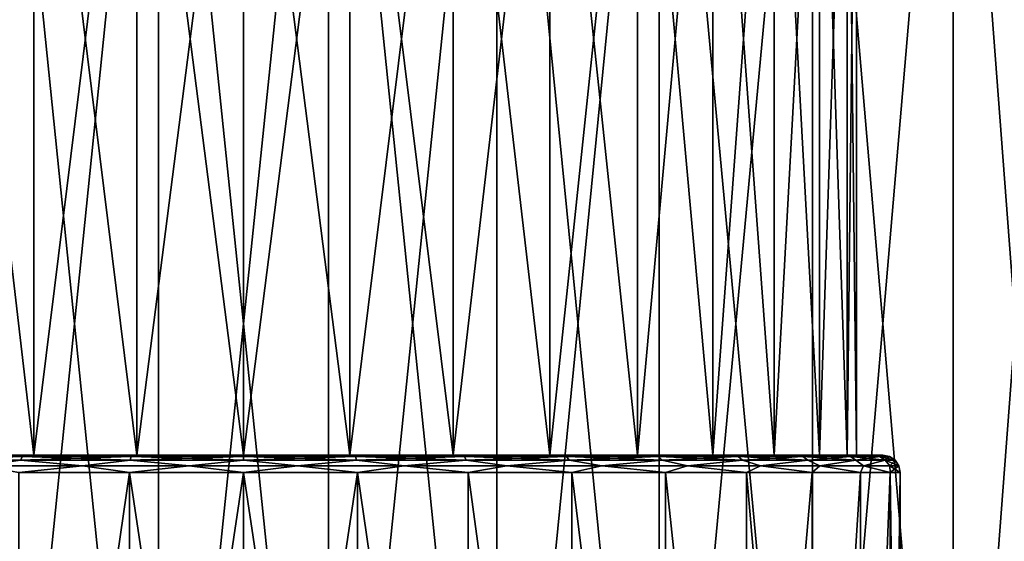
# Model space of a CAD drawing. Header units: metres. Extents: x -109 to 109, y -63 to 140.
# Tile 467 of 480: x 73.94 to 85.19, y 117.42 to 123.37. Entities that reach past the tile are written whole.
import ezdxf

# ---------------------------------------------------------------- set-up
doc = ezdxf.new("R2010")
doc.units = ezdxf.units.M
doc.layers.add('solid_502308_SW0001', color=7, linetype='CONTINUOUS')

msp = doc.modelspace()

# ---------------------------------------------------------------- linework, layer by layer
at = {"layer": 'solid_502308_SW0001'}
for points in [[(75.528427, 129.300003, -12.963641), (73.607231, 110.5, -12.674064), (73.607124, 129.300003, -12.674029)], [(73.607124, 129.300003, 12.674029), (73.607231, 110.5, 12.674064), (75.528511, 110.5, 12.96365)], [(73.607124, 129.300003, 12.674029), (75.528511, 110.5, 12.96365), (75.528427, 129.300003, 12.963641)], [(75.528427, 129.300003, -12.963641), (75.528511, 110.5, -12.96365), (73.607231, 110.5, -12.674064)], [(77.471573, 129.300003, -12.963641), (75.528511, 110.5, -12.96365), (75.528427, 129.300003, -12.963641)], [(75.528427, 129.300003, 12.963641), (75.528511, 110.5, 12.96365), (77.471489, 110.5, 12.96365)], [(75.528427, 129.300003, 12.963641), (77.471489, 110.5, 12.96365), (77.471573, 129.300003, 12.963641)], [(77.471573, 129.300003, -12.963641), (77.471489, 110.5, -12.96365), (75.528511, 110.5, -12.96365)], [(79.392876, 129.300003, -12.674029), (79.392769, 110.5, -12.674064), (77.471489, 110.5, -12.96365)], [(79.392876, 129.300003, -12.674029), (77.471489, 110.5, -12.96365), (77.471573, 129.300003, -12.963641)], [(77.471573, 129.300003, 12.963641), (77.471489, 110.5, 12.96365), (79.392769, 110.5, 12.674064)], [(77.471573, 129.300003, 12.963641), (79.392769, 110.5, 12.674064), (79.392876, 129.300003, 12.674029)], [(81.249443, 129.300003, -12.10134), (81.249428, 110.5, -12.101361), (79.392769, 110.5, -12.674064)], [(81.249443, 129.300003, -12.10134), (79.392769, 110.5, -12.674064), (79.392876, 129.300003, -12.674029)], [(79.392876, 129.300003, 12.674029), (79.392769, 110.5, 12.674064), (81.249428, 110.5, 12.101361)], [(79.392876, 129.300003, 12.674029), (81.249428, 110.5, 12.101361), (81.249443, 129.300003, 12.10134)], [(82.999916, 129.300003, -11.258366), (82.999992, 110.5, -11.258335), (81.249428, 110.5, -12.101361)], [(82.999916, 129.300003, -11.258366), (81.249428, 110.5, -12.101361), (81.249443, 129.300003, -12.10134)], [(81.249443, 129.300003, 12.10134), (81.249428, 110.5, 12.101361), (82.999992, 110.5, 11.258335)], [(81.249443, 129.300003, 12.10134), (82.999992, 110.5, 11.258335), (82.999916, 129.300003, 11.258366)], [(84.605278, 129.300003, -10.163874), (82.999992, 110.5, -11.258335), (82.999916, 129.300003, -11.258366)], [(82.999916, 129.300003, 11.258366), (82.999992, 110.5, 11.258335), (84.605362, 110.5, 10.163816)], [(82.999916, 129.300003, 11.258366), (84.605362, 110.5, 10.163816), (84.605278, 129.300003, 10.163874)], [(84.605278, 129.300003, -10.163874), (84.605362, 110.5, -10.163816), (82.999992, 110.5, -11.258335)], [(86.029709, 129.300003, -8.842209), (84.605362, 110.5, -10.163816), (84.605278, 129.300003, -10.163874)], [(84.605278, 129.300003, 10.163874), (84.605362, 110.5, 10.163816), (86.029663, 110.5, 8.842258)], [(84.605278, 129.300003, 10.163874), (86.029663, 110.5, 8.842258), (86.029709, 129.300003, 8.842209)], [(86.029709, 129.300003, -8.842209), (86.029663, 110.5, -8.842258), (84.605362, 110.5, -10.163816)], [(73.000076, 118.400002, 6.062208), (73, 127.900002, 6.062178), (74.105858, 127.900002, 6.577848)], [(73, 127.900002, -6.062178), (73.000076, 118.400002, -6.062208), (74.105835, 118.400002, -6.577824)], [(74.105858, 127.900002, -6.577848), (73, 127.900002, -6.062178), (74.105835, 118.400002, -6.577824)], [(74.105835, 118.400002, 6.577824), (73.000076, 118.400002, 6.062208), (74.105858, 127.900002, 6.577848)], [(74.105835, 118.400002, 6.577824), (74.105858, 127.900002, 6.577848), (75.284462, 127.900002, 6.893654)], [(75.284363, 118.400002, 6.893629), (74.105835, 118.400002, 6.577824), (75.284462, 127.900002, 6.893654)], [(74.105858, 127.900002, -6.577848), (74.105835, 118.400002, -6.577824), (75.284363, 118.400002, -6.893629)], [(75.284462, 127.900002, -6.893654), (74.105858, 127.900002, -6.577848), (75.284363, 118.400002, -6.893629)], [(75.284363, 118.400002, 6.893629), (75.284462, 127.900002, 6.893654), (76.5, 127.900002, 7)], [(76.5, 118.400002, 7), (75.284363, 118.400002, 6.893629), (76.5, 127.900002, 7)], [(75.284462, 127.900002, -6.893654), (75.284363, 118.400002, -6.893629), (76.5, 118.400002, -7)], [(76.5, 127.900002, -7), (75.284462, 127.900002, -6.893654), (76.5, 118.400002, -7)], [(76.5, 118.400002, 7), (76.5, 127.900002, 7), (77.715538, 127.900002, 6.893654)], [(77.715637, 118.400002, 6.893629), (76.5, 118.400002, 7), (77.715538, 127.900002, 6.893654)], [(76.5, 127.900002, -7), (76.5, 118.400002, -7), (77.715637, 118.400002, -6.893629)], [(77.715538, 127.900002, -6.893654), (76.5, 127.900002, -7), (77.715637, 118.400002, -6.893629)], [(77.715637, 118.400002, 6.893629), (77.715538, 127.900002, 6.893654), (78.894142, 127.900002, 6.577848)], [(77.715538, 127.900002, -6.893654), (77.715637, 118.400002, -6.893629), (78.894165, 118.400002, -6.577824)], [(78.894142, 127.900002, -6.577848), (77.715538, 127.900002, -6.893654), (78.894165, 118.400002, -6.577824)], [(78.894165, 118.400002, 6.577824), (77.715637, 118.400002, 6.893629), (78.894142, 127.900002, 6.577848)], [(78.894165, 118.400002, 6.577824), (78.894142, 127.900002, 6.577848), (80, 127.900002, 6.062178)], [(78.894142, 127.900002, -6.577848), (78.894165, 118.400002, -6.577824), (79.999924, 118.400002, -6.062208)], [(80, 127.900002, -6.062178), (78.894142, 127.900002, -6.577848), (79.999924, 118.400002, -6.062208)], [(79.999924, 118.400002, 6.062208), (78.894165, 118.400002, 6.577824), (80, 127.900002, 6.062178)], [(79.999924, 118.400002, 6.062208), (80, 127.900002, 6.062178), (80.999512, 127.900002, 5.362311)], [(80.999443, 118.400002, 5.362364), (79.999924, 118.400002, 6.062208), (80.999512, 127.900002, 5.362311)], [(80, 127.900002, -6.062178), (79.999924, 118.400002, -6.062208), (80.999443, 118.400002, -5.362364)], [(80.999512, 127.900002, -5.362311), (80, 127.900002, -6.062178), (80.999443, 118.400002, -5.362364)], [(80.999443, 118.400002, 5.362364), (80.999512, 127.900002, 5.362311), (81.862312, 127.900002, 4.499513)], [(81.862366, 118.400002, 4.499447), (80.999443, 118.400002, 5.362364), (81.862312, 127.900002, 4.499513)], [(80.999512, 127.900002, -5.362311), (80.999443, 118.400002, -5.362364), (81.862366, 118.400002, -4.499447)], [(81.862312, 127.900002, -4.499513), (80.999512, 127.900002, -5.362311), (81.862366, 118.400002, -4.499447)], [(81.862366, 118.400002, 4.499447), (81.862312, 127.900002, 4.499513), (82.56218, 127.900002, 3.5)], [(81.862312, 127.900002, -4.499513), (81.862366, 118.400002, -4.499447), (82.56221, 118.400002, -3.499923)], [(82.56218, 127.900002, -3.5), (81.862312, 127.900002, -4.499513), (82.56221, 118.400002, -3.499923)], [(82.56221, 118.400002, 3.499923), (81.862366, 118.400002, 4.499447), (82.56218, 127.900002, 3.5)], [(82.56221, 118.400002, 3.499923), (82.56218, 127.900002, 3.5), (83.07785, 127.900002, 2.394141)], [(82.56218, 127.900002, -3.5), (82.56221, 118.400002, -3.499923), (83.077827, 118.400002, -2.394164)], [(83.07785, 127.900002, -2.394141), (82.56218, 127.900002, -3.5), (83.077827, 118.400002, -2.394164)], [(83.077827, 118.400002, 2.394164), (82.56221, 118.400002, 3.499923), (83.07785, 127.900002, 2.394141)], [(83.077827, 118.400002, 2.394164), (83.07785, 127.900002, 2.394141), (83.393654, 127.900002, 1.215537)], [(83.393631, 118.400002, 1.21564), (83.077827, 118.400002, 2.394164), (83.393654, 127.900002, 1.215537)], [(83.07785, 127.900002, -2.394141), (83.077827, 118.400002, -2.394164), (83.393631, 118.400002, -1.21564)], [(83.393654, 127.900002, -1.215537), (83.07785, 127.900002, -2.394141), (83.393631, 118.400002, -1.21564)], [(83.393631, 118.400002, 1.21564), (83.393654, 127.900002, 1.215537), (83.5, 127.900002)], [(83.5, 118.400002), (83.393631, 118.400002, 1.21564), (83.5, 127.900002)], [(83.393654, 127.900002, -1.215537), (83.393631, 118.400002, -1.21564), (83.5, 118.400002)], [(83.393654, 127.900002, -1.215537), (83.5, 118.400002), (83.5, 127.900002)], [(73.977074, 118.384773, 6.931677), (73.954865, 118.341362, 6.992701), (72.779259, 118.341362, 6.444508)], [(72.811729, 118.384773, 6.388268), (73.977074, 118.384773, 6.931677), (72.779259, 118.341362, 6.444508)], [(72.811729, 118.384773, -6.388268), (72.779259, 118.341362, -6.444508), (73.954865, 118.341362, -6.992701)], [(72.779259, 118.341362, 6.444508), (73.954865, 118.341362, 6.992701), (73.493378, 118.27639, 6.854413)], [(73.954865, 118.341362, -6.992701), (72.779259, 118.341362, -6.444508), (73.493378, 118.27639, -6.854413)], [(72.811729, 118.384773, 6.388268), (72.847847, 118.400002, 6.320741), (74.001785, 118.400002, 6.859218)], [(72.811729, 118.384773, 6.388268), (74.001785, 118.400002, 6.859218), (73.977074, 118.384773, 6.931677)], [(72.811729, 118.384773, -6.388268), (74.001785, 118.400002, -6.859216), (72.847839, 118.400002, -6.320739)], [(73.977074, 118.384773, -6.931677), (74.001785, 118.400002, -6.859216), (72.811729, 118.384773, -6.388268)], [(73.977074, 118.384773, -6.931677), (72.811729, 118.384773, -6.388268), (73.954865, 118.341362, -6.992701)], [(74.105835, 118.400002, -6.577824), (72.847839, 118.400002, -6.320739), (74.001785, 118.400002, -6.859216)], [(74.105835, 118.400002, -6.577824), (73.000076, 118.400002, -6.062208), (72.847839, 118.400002, -6.320739)], [(72.847847, 118.400002, 6.320741), (73.000076, 118.400002, 6.062208), (74.105835, 118.400002, 6.577824)], [(74.001785, 118.400002, 6.859218), (72.847847, 118.400002, 6.320741), (74.105835, 118.400002, 6.577824)], [(73.954865, 118.341362, 6.992701), (74.662582, 118.27639, 7.255802), (73.493378, 118.27639, 6.854413)], [(73.954865, 118.341362, -6.992701), (73.493378, 118.27639, -6.854413), (74.662582, 118.27639, -7.255802)], [(75.219078, 118.384773, 7.264471), (75.207802, 118.341362, 7.328424), (73.954865, 118.341362, 6.992701)], [(73.977074, 118.384773, 6.931677), (75.219078, 118.384773, 7.264471), (73.954865, 118.341362, 6.992701)], [(73.977074, 118.384773, -6.931677), (73.954865, 118.341362, -6.992701), (75.207802, 118.341362, -7.328424)], [(73.954865, 118.341362, 6.992701), (75.207802, 118.341362, 7.328424), (74.662582, 118.27639, 7.255802)], [(75.207802, 118.341362, -7.328424), (73.954865, 118.341362, -6.992701), (74.662582, 118.27639, -7.255802)], [(73.977074, 118.384773, 6.931677), (74.001785, 118.400002, 6.859218), (75.231628, 118.400002, 7.188955)], [(73.977074, 118.384773, 6.931677), (75.231628, 118.400002, 7.188955), (75.219078, 118.384773, 7.264471)], [(73.977074, 118.384773, -6.931677), (75.231628, 118.400002, -7.188954), (74.001785, 118.400002, -6.859216)], [(75.219078, 118.384773, -7.264471), (75.231628, 118.400002, -7.188954), (73.977074, 118.384773, -6.931677)], [(75.219078, 118.384773, -7.264471), (73.977074, 118.384773, -6.931677), (75.207802, 118.341362, -7.328424)], [(74.001785, 118.400002, 6.859218), (74.105835, 118.400002, 6.577824), (75.284363, 118.400002, 6.893629)], [(74.001785, 118.400002, 6.859218), (75.284363, 118.400002, 6.893629), (76.5, 118.400002, 7)], [(77.768372, 118.400002, 7.188954), (74.001785, 118.400002, 6.859218), (76.5, 118.400002, 7)], [(77.768372, 118.400002, 7.188954), (75.231628, 118.400002, 7.188955), (74.001785, 118.400002, 6.859218)], [(75.284363, 118.400002, -6.893629), (74.001785, 118.400002, -6.859216), (75.231628, 118.400002, -7.188954)], [(75.284363, 118.400002, -6.893629), (74.105835, 118.400002, -6.577824), (74.001785, 118.400002, -6.859216)], [(75.207802, 118.341362, 7.328424), (75.881905, 118.27639, 7.459271), (74.662582, 118.27639, 7.255802)], [(75.207802, 118.341362, -7.328424), (74.662582, 118.27639, -7.255802), (75.881905, 118.27639, -7.459271)], [(76.5, 118.384773, 7.376537), (76.5, 118.341362, 7.441477), (75.207802, 118.341362, 7.328424)], [(75.219078, 118.384773, 7.264471), (76.5, 118.384773, 7.376537), (75.207802, 118.341362, 7.328424)], [(75.219078, 118.384773, -7.264471), (75.207802, 118.341362, -7.328424), (76.5, 118.341362, -7.441477)], [(75.207802, 118.341362, 7.328424), (76.5, 118.341362, 7.441477), (75.881905, 118.27639, 7.459271)], [(76.5, 118.341362, -7.441477), (75.207802, 118.341362, -7.328424), (75.881905, 118.27639, -7.459271)], [(75.219078, 118.384773, 7.264471), (75.231628, 118.400002, 7.188955), (76.5, 118.400002, 7.299986)], [(75.219078, 118.384773, 7.264471), (76.5, 118.400002, 7.299986), (76.5, 118.384773, 7.376537)], [(76.5, 118.384773, -7.376537), (75.231628, 118.400002, -7.188954), (75.219078, 118.384773, -7.264471)], [(76.5, 118.384773, -7.376537), (75.219078, 118.384773, -7.264471), (76.5, 118.341362, -7.441477)], [(77.768372, 118.400002, 7.188954), (76.5, 118.400002, 7.299986), (75.231628, 118.400002, 7.188955)], [(75.231628, 118.400002, -7.188954), (77.768372, 118.400002, -7.188955), (78.998215, 118.400002, -6.859218)], [(76.5, 118.400002, -7), (75.231628, 118.400002, -7.188954), (78.998215, 118.400002, -6.859218)], [(75.231628, 118.400002, -7.188954), (76.5, 118.400002, -7.299986), (77.768372, 118.400002, -7.188955)], [(76.5, 118.384773, -7.376537), (76.5, 118.400002, -7.299986), (75.231628, 118.400002, -7.188954)], [(76.5, 118.400002, -7), (75.284363, 118.400002, -6.893629), (75.231628, 118.400002, -7.188954)], [(76.5, 118.341362, 7.441477), (77.118095, 118.27639, 7.459271), (75.881905, 118.27639, 7.459271)], [(76.5, 118.341362, -7.441477), (75.881905, 118.27639, -7.459271), (77.118095, 118.27639, -7.459271)], [(77.768372, 118.400002, 7.188954), (76.5, 118.400002, 7), (77.715637, 118.400002, 6.893629)], [(76.5, 118.384773, 7.376537), (76.5, 118.400002, 7.299986), (77.768372, 118.400002, 7.188954)], [(76.5, 118.384773, 7.376537), (77.768372, 118.400002, 7.188954), (77.780922, 118.384773, 7.264471)], [(77.715637, 118.400002, -6.893629), (76.5, 118.400002, -7), (78.998215, 118.400002, -6.859218)], [(77.780922, 118.384773, -7.264471), (77.768372, 118.400002, -7.188955), (76.5, 118.400002, -7.299986)], [(77.780922, 118.384773, -7.264471), (76.5, 118.400002, -7.299986), (76.5, 118.384773, -7.376537)], [(77.780922, 118.384773, 7.264471), (77.792198, 118.341362, 7.328424), (76.5, 118.341362, 7.441477)], [(76.5, 118.384773, 7.376537), (77.780922, 118.384773, 7.264471), (76.5, 118.341362, 7.441477)], [(76.5, 118.384773, -7.376537), (76.5, 118.341362, -7.441477), (77.792198, 118.341362, -7.328424)], [(77.780922, 118.384773, -7.264471), (76.5, 118.384773, -7.376537), (77.792198, 118.341362, -7.328424)], [(76.5, 118.341362, 7.441477), (77.792198, 118.341362, 7.328424), (77.118095, 118.27639, 7.459271)], [(77.792198, 118.341362, -7.328424), (76.5, 118.341362, -7.441477), (77.118095, 118.27639, -7.459271)], [(77.792198, 118.341362, 7.328424), (78.337418, 118.27639, 7.255802), (77.118095, 118.27639, 7.459271)], [(77.792198, 118.341362, -7.328424), (77.118095, 118.27639, -7.459271), (78.337418, 118.27639, -7.255802)], [(78.998215, 118.400002, 6.859216), (77.715637, 118.400002, 6.893629), (78.894165, 118.400002, 6.577824)], [(78.998215, 118.400002, 6.859216), (77.768372, 118.400002, 7.188954), (77.715637, 118.400002, 6.893629)], [(78.894165, 118.400002, -6.577824), (77.715637, 118.400002, -6.893629), (78.998215, 118.400002, -6.859218)], [(79.022926, 118.384773, 6.931677), (77.768372, 118.400002, 7.188954), (78.998215, 118.400002, 6.859216)], [(77.780922, 118.384773, 7.264471), (77.768372, 118.400002, 7.188954), (79.022926, 118.384773, 6.931677)], [(79.022926, 118.384773, -6.931677), (78.998215, 118.400002, -6.859218), (77.768372, 118.400002, -7.188955)], [(79.022926, 118.384773, -6.931677), (77.768372, 118.400002, -7.188955), (77.780922, 118.384773, -7.264471)], [(77.780922, 118.384773, 7.264471), (79.022926, 118.384773, 6.931677), (77.792198, 118.341362, 7.328424)], [(77.780922, 118.384773, -7.264471), (77.792198, 118.341362, -7.328424), (79.045135, 118.341362, -6.992701)], [(79.022926, 118.384773, -6.931677), (77.780922, 118.384773, -7.264471), (79.045135, 118.341362, -6.992701)], [(79.022926, 118.384773, 6.931677), (79.045135, 118.341362, 6.992701), (77.792198, 118.341362, 7.328424)], [(77.792198, 118.341362, 7.328424), (79.045135, 118.341362, 6.992701), (78.337418, 118.27639, 7.255802)], [(79.045135, 118.341362, -6.992701), (77.792198, 118.341362, -7.328424), (78.337418, 118.27639, -7.255802)], [(79.045135, 118.341362, 6.992701), (79.506622, 118.27639, 6.854413), (78.337418, 118.27639, 7.255802)], [(79.045135, 118.341362, -6.992701), (78.337418, 118.27639, -7.255802), (79.506622, 118.27639, -6.854413)], [(80.152161, 118.400002, 6.320739), (78.894165, 118.400002, 6.577824), (79.999924, 118.400002, 6.062208)], [(80.152161, 118.400002, 6.320739), (78.998215, 118.400002, 6.859216), (78.894165, 118.400002, 6.577824)], [(78.894165, 118.400002, -6.577824), (78.998215, 118.400002, -6.859218), (80.152153, 118.400002, -6.320741)], [(79.999924, 118.400002, -6.062208), (78.894165, 118.400002, -6.577824), (80.152153, 118.400002, -6.320741)], [(80.188271, 118.384773, 6.388268), (78.998215, 118.400002, 6.859216), (80.152161, 118.400002, 6.320739)], [(79.022926, 118.384773, 6.931677), (78.998215, 118.400002, 6.859216), (80.188271, 118.384773, 6.388268)], [(80.188271, 118.384773, -6.388268), (80.152153, 118.400002, -6.320741), (78.998215, 118.400002, -6.859218)], [(80.188271, 118.384773, -6.388268), (78.998215, 118.400002, -6.859218), (79.022926, 118.384773, -6.931677)], [(79.022926, 118.384773, 6.931677), (80.188271, 118.384773, 6.388268), (79.045135, 118.341362, 6.992701)], [(79.022926, 118.384773, -6.931677), (79.045135, 118.341362, -6.992701), (80.220741, 118.341362, -6.444508)], [(80.188271, 118.384773, -6.388268), (79.022926, 118.384773, -6.931677), (80.220741, 118.341362, -6.444508)], [(80.188271, 118.384773, 6.388268), (80.220741, 118.341362, 6.444508), (79.045135, 118.341362, 6.992701)], [(79.045135, 118.341362, 6.992701), (80.220741, 118.341362, 6.444508), (79.506622, 118.27639, 6.854413)], [(80.220741, 118.341362, -6.444508), (79.045135, 118.341362, -6.992701), (79.506622, 118.27639, -6.854413)], [(80.220741, 118.341362, 6.444508), (80.593819, 118.27639, 6.266054), (79.506622, 118.27639, 6.854413)], [(80.220741, 118.341362, -6.444508), (79.506622, 118.27639, -6.854413), (80.593819, 118.27639, -6.266054)], [(81.194969, 118.400002, 5.589918), (79.999924, 118.400002, 6.062208), (80.999443, 118.400002, 5.362364)], [(81.194969, 118.400002, 5.589918), (80.152161, 118.400002, 6.320739), (79.999924, 118.400002, 6.062208)], [(79.999924, 118.400002, -6.062208), (80.152153, 118.400002, -6.320741), (81.194969, 118.400002, -5.589921)], [(80.999443, 118.400002, -5.362364), (79.999924, 118.400002, -6.062208), (81.194969, 118.400002, -5.589921)], [(81.241547, 118.384773, -5.650755), (81.194969, 118.400002, -5.589921), (80.152153, 118.400002, -6.320741)], [(81.241547, 118.384773, -5.650755), (80.152153, 118.400002, -6.320741), (80.188271, 118.384773, -6.388268)], [(81.241547, 118.384773, 5.650755), (80.152161, 118.400002, 6.320739), (81.194969, 118.400002, 5.589918)], [(80.188271, 118.384773, 6.388268), (80.152161, 118.400002, 6.320739), (81.241547, 118.384773, 5.650755)], [(80.188271, 118.384773, 6.388268), (81.241547, 118.384773, 5.650755), (80.220741, 118.341362, 6.444508)], [(80.188271, 118.384773, -6.388268), (80.220741, 118.341362, -6.444508), (81.283287, 118.341362, -5.700502)], [(81.241547, 118.384773, -5.650755), (80.188271, 118.384773, -6.388268), (81.283287, 118.341362, -5.700502)], [(81.241547, 118.384773, 5.650755), (81.283287, 118.341362, 5.700502), (80.220741, 118.341362, 6.444508)], [(80.220741, 118.341362, 6.444508), (81.283287, 118.341362, 5.700502), (80.593819, 118.27639, 6.266054)], [(81.283287, 118.341362, -5.700502), (80.220741, 118.341362, -6.444508), (80.593819, 118.27639, -6.266054)], [(81.283287, 118.341362, 5.700502), (81.569344, 118.27639, 5.506773), (80.593819, 118.27639, 6.266054)], [(81.283287, 118.341362, -5.700502), (80.593819, 118.27639, -6.266054), (81.569344, 118.27639, -5.506773)], [(82.094833, 118.400002, 4.689098), (80.999443, 118.400002, 5.362364), (81.862366, 118.400002, 4.499447)], [(82.094833, 118.400002, 4.689098), (81.194969, 118.400002, 5.589918), (80.999443, 118.400002, 5.362364)], [(80.999443, 118.400002, -5.362364), (81.194969, 118.400002, -5.589921), (82.094833, 118.400002, -4.689102)], [(81.862366, 118.400002, -4.499447), (80.999443, 118.400002, -5.362364), (82.094833, 118.400002, -4.689102)], [(82.150757, 118.384773, 4.741546), (81.194969, 118.400002, 5.589918), (82.094833, 118.400002, 4.689098)], [(81.241547, 118.384773, 5.650755), (81.194969, 118.400002, 5.589918), (82.150757, 118.384773, 4.741546)], [(82.150757, 118.384773, -4.741546), (82.094833, 118.400002, -4.689102), (81.194969, 118.400002, -5.589921)], [(82.150757, 118.384773, -4.741546), (81.194969, 118.400002, -5.589921), (81.241547, 118.384773, -5.650755)], [(81.241547, 118.384773, 5.650755), (82.150757, 118.384773, 4.741546), (81.283287, 118.341362, 5.700502)], [(81.241547, 118.384773, -5.650755), (81.283287, 118.341362, -5.700502), (82.2005, 118.341362, -4.783289)], [(82.150757, 118.384773, -4.741546), (81.241547, 118.384773, -5.650755), (82.2005, 118.341362, -4.783289)], [(82.150757, 118.384773, 4.741546), (82.2005, 118.341362, 4.783289), (81.283287, 118.341362, 5.700502)], [(81.283287, 118.341362, 5.700502), (82.2005, 118.341362, 4.783289), (81.569344, 118.27639, 5.506773)], [(82.2005, 118.341362, -4.783289), (81.283287, 118.341362, -5.700502), (81.569344, 118.27639, -5.506773)], [(82.2005, 118.341362, 4.783289), (82.406586, 118.27639, 4.597281), (81.569344, 118.27639, 5.506773)], [(82.2005, 118.341362, -4.783289), (81.569344, 118.27639, -5.506773), (82.406586, 118.27639, -4.597281)], [(82.824501, 118.400002, 3.645622), (81.862366, 118.400002, 4.499447), (82.56221, 118.400002, 3.499923)], [(82.824501, 118.400002, 3.645622), (82.094833, 118.400002, 4.689098), (81.862366, 118.400002, 4.499447)], [(81.862366, 118.400002, -4.499447), (82.094833, 118.400002, -4.689102), (82.824493, 118.400002, -3.645626)], [(82.56221, 118.400002, -3.499923), (81.862366, 118.400002, -4.499447), (82.824493, 118.400002, -3.645626)], [(82.888268, 118.384773, 3.688268), (82.094833, 118.400002, 4.689098), (82.824501, 118.400002, 3.645622)], [(82.150757, 118.384773, 4.741546), (82.094833, 118.400002, 4.689098), (82.888268, 118.384773, 3.688268)], [(82.888268, 118.384773, -3.688268), (82.824493, 118.400002, -3.645626), (82.094833, 118.400002, -4.689102)], [(82.888268, 118.384773, -3.688268), (82.094833, 118.400002, -4.689102), (82.150757, 118.384773, -4.741546)], [(82.150757, 118.384773, 4.741546), (82.888268, 118.384773, 3.688268), (82.2005, 118.341362, 4.783289)], [(82.150757, 118.384773, -4.741546), (82.2005, 118.341362, -4.783289), (82.944511, 118.341362, -3.720738)], [(82.888268, 118.384773, -3.688268), (82.150757, 118.384773, -4.741546), (82.944511, 118.341362, -3.720738)], [(82.888268, 118.384773, 3.688268), (82.944511, 118.341362, 3.720738), (82.2005, 118.341362, 4.783289)], [(82.2005, 118.341362, 4.783289), (82.944511, 118.341362, 3.720738), (82.406586, 118.27639, 4.597281)], [(82.944511, 118.341362, -3.720738), (82.2005, 118.341362, -4.783289), (82.406586, 118.27639, -4.597281)], [(82.944511, 118.341362, 3.720738), (83.082718, 118.27639, 3.562388), (82.406586, 118.27639, 4.597281)], [(82.944511, 118.341362, -3.720738), (82.406586, 118.27639, -4.597281), (83.082718, 118.27639, -3.562388)], [(83.361595, 118.400002, 2.491638), (82.56221, 118.400002, 3.499923), (83.077827, 118.400002, 2.394164)], [(83.361595, 118.400002, 2.491638), (82.824501, 118.400002, 3.645622), (82.56221, 118.400002, 3.499923)], [(82.56221, 118.400002, -3.499923), (82.824493, 118.400002, -3.645626), (83.361588, 118.400002, -2.491644)], [(83.077827, 118.400002, -2.394164), (82.56221, 118.400002, -3.499923), (83.361588, 118.400002, -2.491644)], [(83.431679, 118.384773, -2.522924), (83.361588, 118.400002, -2.491644), (82.824493, 118.400002, -3.645626)], [(83.431679, 118.384773, -2.522924), (82.824493, 118.400002, -3.645626), (82.888268, 118.384773, -3.688268)], [(83.431679, 118.384773, 2.522924), (82.824501, 118.400002, 3.645622), (83.361595, 118.400002, 2.491638)], [(82.888268, 118.384773, 3.688268), (82.824501, 118.400002, 3.645622), (83.431679, 118.384773, 2.522924)], [(82.888268, 118.384773, 3.688268), (83.431679, 118.384773, 2.522924), (82.944511, 118.341362, 3.720738)], [(82.888268, 118.384773, -3.688268), (82.944511, 118.341362, -3.720738), (83.492699, 118.341362, -2.545135)], [(83.431679, 118.384773, -2.522924), (82.888268, 118.384773, -3.688268), (83.492699, 118.341362, -2.545135)], [(83.431679, 118.384773, 2.522924), (83.492699, 118.341362, 2.545135), (82.944511, 118.341362, 3.720738)], [(82.944511, 118.341362, 3.720738), (83.492699, 118.341362, 2.545135), (83.082718, 118.27639, 3.562388)], [(83.492699, 118.341362, -2.545135), (82.944511, 118.341362, -3.720738), (83.082718, 118.27639, -3.562388)], [(83.690262, 118.400002, 1.260996), (83.077827, 118.400002, 2.394164), (83.393631, 118.400002, 1.21564)], [(83.690262, 118.400002, 1.260996), (83.361595, 118.400002, 2.491638), (83.077827, 118.400002, 2.394164)], [(83.077827, 118.400002, -2.394164), (83.361588, 118.400002, -2.491644), (83.690262, 118.400002, -1.261003)], [(83.393631, 118.400002, -1.21564), (83.077827, 118.400002, -2.394164), (83.690262, 118.400002, -1.261003)], [(83.492699, 118.341362, 2.545135), (83.579285, 118.27639, 2.430322), (83.082718, 118.27639, 3.562388)], [(83.492699, 118.341362, -2.545135), (83.082718, 118.27639, -3.562388), (83.579285, 118.27639, -2.430322)], [(83.764473, 118.384773, -1.280922), (83.690262, 118.400002, -1.261003), (83.361588, 118.400002, -2.491644)], [(83.764473, 118.384773, -1.280922), (83.361588, 118.400002, -2.491644), (83.431679, 118.384773, -2.522924)], [(83.764473, 118.384773, 1.280922), (83.361595, 118.400002, 2.491638), (83.690262, 118.400002, 1.260996)], [(83.431679, 118.384773, 2.522924), (83.361595, 118.400002, 2.491638), (83.764473, 118.384773, 1.280922)], [(83.690262, 118.400002, 1.260996), (83.393631, 118.400002, 1.21564), (83.5, 118.400002)], [(83.393631, 118.400002, -1.21564), (83.800003, 118.400002), (83.5, 118.400002)], [(83.393631, 118.400002, -1.21564), (83.690262, 118.400002, -1.261003), (83.800003, 118.400002)], [(83.431679, 118.384773, 2.522924), (83.764473, 118.384773, 1.280922), (83.492699, 118.341362, 2.545135)], [(83.431679, 118.384773, -2.522924), (83.492699, 118.341362, -2.545135), (83.828423, 118.341362, -1.292199)], [(83.764473, 118.384773, -1.280922), (83.431679, 118.384773, -2.522924), (83.828423, 118.341362, -1.292199)], [(83.764473, 118.384773, 1.280922), (83.828423, 118.341362, 1.292199), (83.492699, 118.341362, 2.545135)], [(83.492699, 118.341362, 2.545135), (83.828423, 118.341362, 1.292199), (83.579285, 118.27639, 2.430322)], [(83.828423, 118.341362, -1.292199), (83.492699, 118.341362, -2.545135), (83.579285, 118.27639, -2.430322)], [(83.800003, 118.400002), (83.690262, 118.400002, 1.260996), (83.5, 118.400002)], [(83.828423, 118.341362, 1.292199), (83.882751, 118.27639, 1.231964), (83.579285, 118.27639, 2.430322)], [(83.828423, 118.341362, -1.292199), (83.579285, 118.27639, -2.430322), (83.882751, 118.27639, -1.231964)], [(83.764473, 118.384773, 1.280922), (83.690262, 118.400002, 1.260996), (83.800003, 118.400002)], [(83.876534, 118.384773), (83.800003, 118.400002), (83.690262, 118.400002, -1.261003)], [(83.764473, 118.384773, -1.280922), (83.876534, 118.384773), (83.690262, 118.400002, -1.261003)], [(83.764473, 118.384773, 1.280922), (83.800003, 118.400002), (83.876534, 118.384773)], [(83.764473, 118.384773, -1.280922), (83.941475, 118.341362, 0), (83.876534, 118.384773)], [(83.764473, 118.384773, -1.280922), (83.828423, 118.341362, -1.292199), (83.941475, 118.341362, 0)], [(83.764473, 118.384773, 1.280922), (83.876534, 118.384773), (83.828423, 118.341362, 1.292199)], [(83.876534, 118.384773), (83.941475, 118.341362, 0), (83.828423, 118.341362, 1.292199)], [(83.828423, 118.341362, -1.292199), (83.984833, 118.27639), (83.941475, 118.341362, 0)], [(83.828423, 118.341362, -1.292199), (83.882751, 118.27639, -1.231964), (83.984833, 118.27639)], [(83.828423, 118.341362, 1.292199), (83.941475, 118.341362, 0), (83.882751, 118.27639, 1.231964)], [(83.941475, 118.341362, 0), (83.984833, 118.27639), (83.882751, 118.27639, 1.231964)], [(73.493378, 118.27639, 6.854413), (74.662582, 118.27639, 7.255802), (73.934853, 118.199997, 7.047695)], [(74.662582, 118.27639, -7.255802), (73.493378, 118.27639, -6.854413), (73.934853, 118.199997, -7.047695)], [(74.662582, 118.27639, 7.255802), (75.197639, 118.199997, 7.386058), (73.934853, 118.199997, 7.047695)], [(74.662582, 118.27639, -7.255802), (73.934853, 118.199997, -7.047695), (75.197639, 118.199997, -7.386058)], [(73.935074, 109.5, 7.047767), (73.934853, 118.199997, 7.047695), (75.197639, 118.199997, 7.386058)], [(75.197639, 118.199997, -7.386058), (73.934853, 118.199997, -7.047695), (73.935074, 109.5, -7.047767)], [(75.1978, 109.5, 7.386064), (73.935074, 109.5, 7.047767), (75.197639, 118.199997, 7.386058)], [(75.197639, 118.199997, -7.386058), (73.935074, 109.5, -7.047767), (75.1978, 109.5, -7.386064)], [(74.662582, 118.27639, 7.255802), (75.881905, 118.27639, 7.459271), (75.197639, 118.199997, 7.386058)], [(75.881905, 118.27639, -7.459271), (74.662582, 118.27639, -7.255802), (75.197639, 118.199997, -7.386058)], [(75.881905, 118.27639, 7.459271), (76.5, 118.199997, 7.5), (75.197639, 118.199997, 7.386058)], [(75.881905, 118.27639, -7.459271), (75.197639, 118.199997, -7.386058), (76.5, 118.199997, -7.5)], [(75.1978, 109.5, 7.386064), (75.197639, 118.199997, 7.386058), (76.5, 118.199997, 7.5)], [(75.197639, 118.199997, -7.386058), (75.1978, 109.5, -7.386064), (76.5, 109.5, -7.499972)], [(76.5, 118.199997, -7.5), (75.197639, 118.199997, -7.386058), (76.5, 109.5, -7.499972)], [(76.5, 109.5, 7.499972), (75.1978, 109.5, 7.386064), (76.5, 118.199997, 7.5)], [(75.881905, 118.27639, 7.459271), (77.118095, 118.27639, 7.459271), (76.5, 118.199997, 7.5)], [(77.118095, 118.27639, -7.459271), (75.881905, 118.27639, -7.459271), (76.5, 118.199997, -7.5)], [(77.118095, 118.27639, 7.459271), (77.802361, 118.199997, 7.386058), (76.5, 118.199997, 7.5)], [(77.118095, 118.27639, -7.459271), (76.5, 118.199997, -7.5), (77.802361, 118.199997, -7.386058)], [(76.5, 109.5, 7.499972), (76.5, 118.199997, 7.5), (77.802361, 118.199997, 7.386058)], [(77.8022, 109.5, 7.386064), (76.5, 109.5, 7.499972), (77.802361, 118.199997, 7.386058)], [(76.5, 118.199997, -7.5), (76.5, 109.5, -7.499972), (77.8022, 109.5, -7.386064)], [(77.802361, 118.199997, -7.386058), (76.5, 118.199997, -7.5), (77.8022, 109.5, -7.386064)], [(77.118095, 118.27639, 7.459271), (78.337418, 118.27639, 7.255802), (77.802361, 118.199997, 7.386058)], [(78.337418, 118.27639, -7.255802), (77.118095, 118.27639, -7.459271), (77.802361, 118.199997, -7.386058)], [(79.064926, 109.5, 7.047767), (77.8022, 109.5, 7.386064), (77.802361, 118.199997, 7.386058)], [(77.802361, 118.199997, -7.386058), (77.8022, 109.5, -7.386064), (79.064926, 109.5, -7.047767)], [(78.337418, 118.27639, 7.255802), (79.065147, 118.199997, 7.047695), (77.802361, 118.199997, 7.386058)], [(78.337418, 118.27639, -7.255802), (77.802361, 118.199997, -7.386058), (79.065147, 118.199997, -7.047695)], [(79.064926, 109.5, 7.047767), (77.802361, 118.199997, 7.386058), (79.065147, 118.199997, 7.047695)], [(79.065147, 118.199997, -7.047695), (77.802361, 118.199997, -7.386058), (79.064926, 109.5, -7.047767)], [(78.337418, 118.27639, 7.255802), (79.506622, 118.27639, 6.854413), (79.065147, 118.199997, 7.047695)], [(79.506622, 118.27639, -6.854413), (78.337418, 118.27639, -7.255802), (79.065147, 118.199997, -7.047695)], [(80.24987, 109.5, 6.495264), (79.064926, 109.5, 7.047767), (79.065147, 118.199997, 7.047695)], [(79.065147, 118.199997, -7.047695), (79.064926, 109.5, -7.047767), (80.24987, 109.5, -6.495264)], [(79.506622, 118.27639, 6.854413), (80.25, 118.199997, 6.49519), (79.065147, 118.199997, 7.047695)], [(79.506622, 118.27639, -6.854413), (79.065147, 118.199997, -7.047695), (80.25, 118.199997, -6.49519)], [(80.24987, 109.5, 6.495264), (79.065147, 118.199997, 7.047695), (80.25, 118.199997, 6.49519)], [(80.25, 118.199997, -6.49519), (79.065147, 118.199997, -7.047695), (80.24987, 109.5, -6.495264)], [(79.506622, 118.27639, 6.854413), (80.593819, 118.27639, 6.266054), (80.25, 118.199997, 6.49519)], [(80.593819, 118.27639, -6.266054), (79.506622, 118.27639, -6.854413), (80.25, 118.199997, -6.49519)], [(81.320908, 109.5, 5.745335), (80.24987, 109.5, 6.495264), (80.25, 118.199997, 6.49519)], [(80.25, 118.199997, -6.49519), (80.24987, 109.5, -6.495264), (81.320908, 109.5, -5.745335)], [(80.593819, 118.27639, 6.266054), (81.320908, 118.199997, 5.745333), (80.25, 118.199997, 6.49519)], [(80.593819, 118.27639, -6.266054), (80.25, 118.199997, -6.49519), (81.320908, 118.199997, -5.745333)], [(81.320908, 109.5, 5.745335), (80.25, 118.199997, 6.49519), (81.320908, 118.199997, 5.745333)], [(81.320908, 118.199997, -5.745333), (80.25, 118.199997, -6.49519), (81.320908, 109.5, -5.745335)], [(80.593819, 118.27639, 6.266054), (81.569344, 118.27639, 5.506773), (81.320908, 118.199997, 5.745333)], [(81.569344, 118.27639, -5.506773), (80.593819, 118.27639, -6.266054), (81.320908, 118.199997, -5.745333)], [(81.569344, 118.27639, 5.506773), (82.245331, 118.199997, 4.820907), (81.320908, 118.199997, 5.745333)], [(81.569344, 118.27639, -5.506773), (81.320908, 118.199997, -5.745333), (82.245331, 118.199997, -4.820907)], [(82.245361, 109.5, 4.820867), (81.320908, 118.199997, 5.745333), (82.245331, 118.199997, 4.820907)], [(82.245361, 109.5, 4.820867), (81.320908, 109.5, 5.745335), (81.320908, 118.199997, 5.745333)], [(81.320908, 118.199997, -5.745333), (81.320908, 109.5, -5.745335), (82.245361, 109.5, -4.820867)], [(82.245331, 118.199997, -4.820907), (81.320908, 118.199997, -5.745333), (82.245361, 109.5, -4.820867)], [(81.569344, 118.27639, 5.506773), (82.406586, 118.27639, 4.597281), (82.245331, 118.199997, 4.820907)], [(82.406586, 118.27639, -4.597281), (81.569344, 118.27639, -5.506773), (82.245331, 118.199997, -4.820907)], [(82.406586, 118.27639, 4.597281), (82.995193, 118.199997, 3.75), (82.245331, 118.199997, 4.820907)], [(82.406586, 118.27639, -4.597281), (82.245331, 118.199997, -4.820907), (82.995193, 118.199997, -3.75)], [(82.245361, 109.5, 4.820867), (82.245331, 118.199997, 4.820907), (82.995193, 118.199997, 3.75)], [(82.245331, 118.199997, -4.820907), (82.245361, 109.5, -4.820867), (82.995201, 109.5, -3.749967)], [(82.995193, 118.199997, -3.75), (82.245331, 118.199997, -4.820907), (82.995201, 109.5, -3.749967)], [(82.995201, 109.5, 3.749967), (82.245361, 109.5, 4.820867), (82.995193, 118.199997, 3.75)], [(82.406586, 118.27639, 4.597281), (83.082718, 118.27639, 3.562388), (82.995193, 118.199997, 3.75)], [(83.082718, 118.27639, -3.562388), (82.406586, 118.27639, -4.597281), (82.995193, 118.199997, -3.75)], [(83.082718, 118.27639, 3.562388), (83.547691, 118.199997, 2.565151), (82.995193, 118.199997, 3.75)], [(83.082718, 118.27639, -3.562388), (82.995193, 118.199997, -3.75), (83.547691, 118.199997, -2.565151)], [(82.995201, 109.5, 3.749967), (82.995193, 118.199997, 3.75), (83.547691, 118.199997, 2.565151)], [(83.547691, 118.199997, -2.565151), (82.995193, 118.199997, -3.75), (82.995201, 109.5, -3.749967)], [(83.547684, 109.5, 2.565162), (82.995201, 109.5, 3.749967), (83.547691, 118.199997, 2.565151)], [(83.547691, 118.199997, -2.565151), (82.995201, 109.5, -3.749967), (83.547684, 109.5, -2.565162)], [(83.082718, 118.27639, 3.562388), (83.579285, 118.27639, 2.430322), (83.547691, 118.199997, 2.565151)], [(83.579285, 118.27639, -2.430322), (83.082718, 118.27639, -3.562388), (83.547691, 118.199997, -2.565151)], [(83.547684, 109.5, 2.565162), (83.547691, 118.199997, 2.565151), (83.886055, 118.199997, 1.302361)], [(83.886047, 109.5, 1.302408), (83.547684, 109.5, 2.565162), (83.886055, 118.199997, 1.302361)], [(83.886055, 118.199997, -1.302361), (83.547684, 109.5, -2.565162), (83.886047, 109.5, -1.302408)], [(83.886055, 118.199997, -1.302361), (83.547691, 118.199997, -2.565151), (83.547684, 109.5, -2.565162)], [(83.579285, 118.27639, 2.430322), (83.886055, 118.199997, 1.302361), (83.547691, 118.199997, 2.565151)], [(83.579285, 118.27639, -2.430322), (83.547691, 118.199997, -2.565151), (83.886055, 118.199997, -1.302361)], [(83.579285, 118.27639, 2.430322), (83.882751, 118.27639, 1.231964), (83.886055, 118.199997, 1.302361)], [(83.882751, 118.27639, -1.231964), (83.579285, 118.27639, -2.430322), (83.886055, 118.199997, -1.302361)], [(83.882751, 118.27639, -1.231964), (83.886055, 118.199997, -1.302361), (84, 118.199997)], [(83.882751, 118.27639, -1.231964), (84, 118.199997), (83.984833, 118.27639)], [(83.882751, 118.27639, 1.231964), (83.984833, 118.27639), (83.886055, 118.199997, 1.302361)], [(83.886047, 109.5, 1.302408), (83.886055, 118.199997, 1.302361), (84, 118.199997)], [(84, 109.5), (83.886047, 109.5, 1.302408), (84, 118.199997)], [(83.886055, 118.199997, -1.302361), (83.886047, 109.5, -1.302408), (84, 109.5)], [(83.984833, 118.27639), (84, 118.199997), (83.886055, 118.199997, 1.302361)], [(83.886055, 118.199997, -1.302361), (84, 109.5), (84, 118.199997)]]:
    msp.add_3dface(points, dxfattribs=at)

doc.saveas('drawing.dxf')
